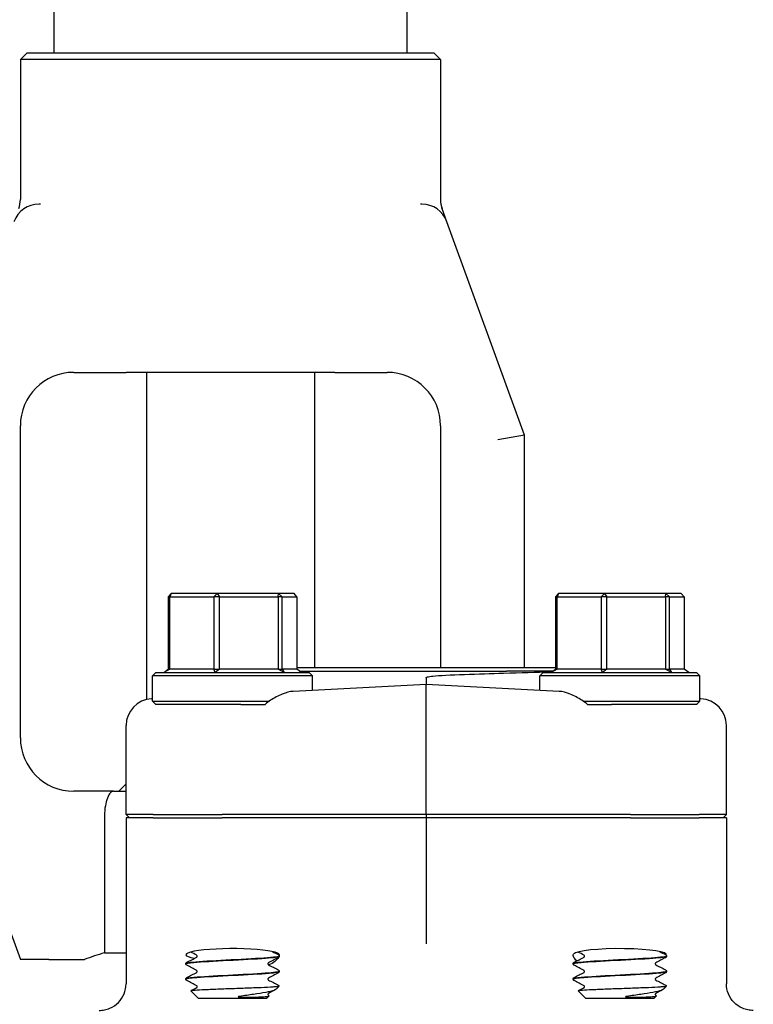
# Model space of a CAD drawing. Header units: inches. Extents: x 24 to 1128, y -69 to 748.
# Tile 521 of 656: x 756.42 to 759.85, y 303.05 to 307.66. Entities that reach past the tile are written whole.
import ezdxf

# ---------------------------------------------------------------- set-up
doc = ezdxf.new("R2010")
doc.units = ezdxf.units.IN
doc.header["$LTSCALE"] = 32
doc.header["$MEASUREMENT"] = 0
doc.layers.add('Visible (ANSI)', color=7, linetype='Continuous', lineweight=30)

msp = doc.modelspace()

# ---------------------------------------------------------------- linework, layer by layer
at = {"layer": 'Visible (ANSI)'}
for p, q in [((756.57836, 308.05404), (756.57836, 307.50286)), ((758.2319, 308.05404), (758.2319, 307.50286)), ((756.45213, 307.50286), (756.42088, 307.47161)), ((758.38938, 307.47161), (756.42088, 307.47161)), ((756.42088, 307.47161), (756.42088, 306.81624)), ((756.45213, 307.50286), (758.35813, 307.50286)), ((758.35813, 307.50286), (758.38938, 307.47161)), ((758.38938, 307.47161), (758.38938, 306.81624)), ((756.51538, 306.7942), (756.50841, 306.7942)), ((758.30186, 306.7942), (758.29489, 306.7942)), ((758.41932, 306.71195), (758.3957, 306.77684)), ((758.78309, 305.71252), (758.41932, 306.71195)), ((756.67088, 306.0068), (756.77429, 306.0068)), ((756.77429, 306.0068), (756.91647, 306.0068)), ((757.8938, 306.0068), (756.91647, 306.0068)), ((757.01143, 306.0068), (757.01143, 304.47514)), ((757.79883, 306.0068), (757.79883, 304.62429)), ((757.8938, 306.0068), (758.03598, 306.0068)), ((758.03598, 306.0068), (758.13938, 306.0068)), ((756.42088, 304.29617), (756.42088, 305.7568)), ((758.38938, 305.7568), (758.38938, 304.62429)), ((758.78309, 305.71252), (758.65809, 305.69048)), ((758.78309, 304.62429), (758.78309, 305.71252)), ((757.11367, 304.95679), (757.12724, 304.97242)), ((757.12116, 304.95679), (757.11367, 304.95679)), ((757.11367, 304.95679), (757.11367, 304.61804)), ((757.12724, 304.97242), (757.12116, 304.95679)), ((757.12116, 304.61804), (757.12116, 304.95679)), ((757.12116, 304.95679), (757.32733, 304.95679)), ((757.34293, 304.97242), (757.12724, 304.97242)), ((757.32733, 304.95679), (757.34293, 304.97242)), ((757.3536, 304.95679), (757.32733, 304.95679)), ((757.32733, 304.95679), (757.32733, 304.61804)), ((757.34293, 304.97242), (757.3536, 304.95679)), ((757.63073, 304.97242), (757.34293, 304.97242)), ((757.3536, 304.61804), (757.3536, 304.95679)), ((757.3536, 304.95679), (757.62871, 304.95679)), ((757.62871, 304.95679), (757.63073, 304.97242)), ((757.64748, 304.95679), (757.62871, 304.95679)), ((757.62871, 304.95679), (757.62871, 304.61804)), ((757.63073, 304.97242), (757.64748, 304.95679)), ((757.70285, 304.97242), (757.63073, 304.97242)), ((757.64748, 304.61804), (757.64748, 304.95679)), ((757.64748, 304.95679), (757.71642, 304.95679)), ((757.71642, 304.95679), (757.70285, 304.97242)), ((757.71642, 304.95679), (757.71642, 304.61804)), ((758.92802, 304.95679), (758.9416, 304.97242)), ((758.93551, 304.95679), (758.92802, 304.95679)), ((758.92802, 304.95679), (758.92802, 304.61804)), ((758.9416, 304.97242), (758.93551, 304.95679)), ((758.93551, 304.61804), (758.93551, 304.95679)), ((758.93551, 304.95679), (759.14169, 304.95679)), ((759.15728, 304.97242), (758.9416, 304.97242)), ((759.14169, 304.95679), (759.15728, 304.97242)), ((759.16795, 304.95679), (759.14169, 304.95679)), ((759.14169, 304.95679), (759.14169, 304.61804)), ((759.15728, 304.97242), (759.16795, 304.95679)), ((759.44509, 304.97242), (759.15728, 304.97242)), ((759.16795, 304.61804), (759.16795, 304.95679)), ((759.16795, 304.95679), (759.44306, 304.95679)), ((759.44306, 304.95679), (759.44509, 304.97242)), ((759.46184, 304.95679), (759.44306, 304.95679)), ((759.44306, 304.95679), (759.44306, 304.61804)), ((759.44509, 304.97242), (759.46184, 304.95679)), ((759.5172, 304.97242), (759.44509, 304.97242)), ((759.46184, 304.61804), (759.46184, 304.95679)), ((759.46184, 304.95679), (759.53078, 304.95679)), ((759.53078, 304.95679), (759.5172, 304.97242)), ((759.53078, 304.95679), (759.53078, 304.61804)), ((757.09257, 304.60242), (757.11367, 304.61804)), ((757.12116, 304.61804), (757.09257, 304.60242)), ((757.11367, 304.61804), (757.12116, 304.61804)), ((757.32733, 304.61804), (757.12116, 304.61804)), ((757.33424, 304.60242), (757.32733, 304.61804)), ((757.32733, 304.61804), (757.3536, 304.61804)), ((757.3536, 304.61804), (757.33424, 304.60242)), ((757.62871, 304.61804), (757.3536, 304.61804)), ((757.65672, 304.60242), (757.62871, 304.61804)), ((757.62871, 304.61804), (757.64748, 304.61804)), ((757.64748, 304.61804), (757.65672, 304.60242)), ((757.71642, 304.61804), (757.64748, 304.61804)), ((758.92802, 304.62429), (757.71642, 304.62429)), ((757.73752, 304.60242), (757.71642, 304.61804)), ((758.90692, 304.60242), (758.92802, 304.61804)), ((758.93551, 304.61804), (758.90692, 304.60242)), ((758.92802, 304.61804), (758.93551, 304.61804)), ((759.14169, 304.61804), (758.93551, 304.61804)), ((759.14859, 304.60242), (759.14169, 304.61804)), ((759.14169, 304.61804), (759.16795, 304.61804)), ((759.16795, 304.61804), (759.14859, 304.60242)), ((759.44306, 304.61804), (759.16795, 304.61804)), ((759.47107, 304.60242), (759.44306, 304.61804)), ((759.44306, 304.61804), (759.46184, 304.61804)), ((759.46184, 304.61804), (759.47107, 304.60242)), ((759.53078, 304.61804), (759.46184, 304.61804)), ((759.55188, 304.60242), (759.53078, 304.61804)), ((757.05567, 304.60242), (757.04005, 304.58679)), ((757.79005, 304.58679), (757.04005, 304.58679)), ((757.04005, 304.46804), (757.04005, 304.58679)), ((757.05567, 304.60242), (757.77442, 304.60242)), ((757.72908, 304.60867), (758.69883, 304.60867)), ((757.77442, 304.60242), (757.79005, 304.58679)), ((757.79005, 304.51828), (757.79005, 304.58679)), ((758.32222, 304.57742), (758.32222, 304.54617)), ((758.91536, 304.60867), (758.69883, 304.60867)), ((758.87003, 304.60242), (758.8544, 304.58679)), ((759.6044, 304.58679), (758.8544, 304.58679)), ((758.8544, 304.51828), (758.8544, 304.58679)), ((758.87003, 304.60242), (759.58878, 304.60242)), ((759.58878, 304.60242), (759.6044, 304.58679)), ((759.6044, 304.46804), (759.6044, 304.58679)), ((758.32222, 304.54617), (757.69869, 304.51349)), ((758.94576, 304.51349), (758.32222, 304.54617)), ((758.32222, 304.42186), (758.32222, 304.54617)), ((757.04005, 304.47897), (757.03553, 304.47874)), ((759.60891, 304.47874), (759.6044, 304.47897)), ((757.04005, 304.46804), (757.58753, 304.46804)), ((757.05567, 304.45242), (757.04005, 304.46804)), ((757.45348, 304.45242), (757.05567, 304.45242)), ((757.45348, 304.45242), (757.56697, 304.45242)), ((759.05691, 304.46804), (759.6044, 304.46804)), ((759.07748, 304.45242), (759.19097, 304.45242)), ((759.58878, 304.45242), (759.19097, 304.45242)), ((759.58878, 304.45242), (759.6044, 304.46804)), ((758.32222, 303.93679), (758.32222, 304.42186)), ((756.02718, 304.34045), (756.42088, 303.25877)), ((756.91597, 303.93679), (756.91597, 304.35379)), ((759.72847, 303.93679), (759.72847, 304.35379)), ((756.91597, 304.08), (756.88214, 304.04617)), ((756.85783, 304.04617), (756.67088, 304.04617)), ((756.85783, 304.04617), (756.91597, 304.04617)), ((756.81458, 303.92117), (756.81458, 303.28986)), ((756.91597, 303.93679), (756.93174, 303.92117)), ((757.04333, 303.93679), (756.91597, 303.93679)), ((756.91597, 303.92117), (756.91597, 303.1448)), ((757.04333, 303.92117), (756.91597, 303.92117)), ((757.04333, 303.93679), (757.36556, 303.93679)), ((757.04333, 303.92117), (757.36556, 303.92117)), ((758.32222, 303.93679), (757.36556, 303.93679)), ((758.32222, 303.92117), (757.36556, 303.92117)), ((759.27889, 303.93679), (758.32222, 303.93679)), ((758.32222, 303.93679), (758.32222, 303.92117)), ((758.32222, 303.92117), (758.32222, 303.45594)), ((759.27889, 303.92117), (758.32222, 303.92117)), ((759.27889, 303.93679), (759.60112, 303.93679)), ((759.27889, 303.92117), (759.60112, 303.92117)), ((759.72847, 303.93679), (759.60112, 303.93679)), ((759.72847, 303.92117), (759.60112, 303.92117)), ((759.72847, 303.93679), (759.71271, 303.92117)), ((759.72847, 303.92117), (759.72847, 303.1448)), ((758.32222, 303.45594), (758.32222, 303.33172)), ((756.81458, 303.28986), (756.91597, 303.28986)), ((757.6338, 303.27441), (757.6338, 303.27374)), ((759.44815, 303.27441), (759.44815, 303.27374)), ((756.5539, 303.25877), (756.42088, 303.25877)), ((756.5539, 303.25877), (756.72123, 303.25877)), ((757.1963, 303.23866), (757.1963, 303.23799)), ((759.01065, 303.23866), (759.01065, 303.23799)), ((757.6338, 303.20291), (757.6338, 303.20224)), ((759.44815, 303.20291), (759.44815, 303.20224)), ((757.1963, 303.16716), (757.1963, 303.16649)), ((759.01065, 303.16716), (759.01065, 303.16649)), ((757.25404, 303.07742), (757.21922, 303.11137)), ((757.57605, 303.07742), (757.58697, 303.08806)), ((757.58307, 303.09083), (757.58656, 303.089)), ((757.61892, 303.11922), (757.63342, 303.13336)), ((759.06839, 303.07742), (759.03358, 303.11137)), ((759.39041, 303.07742), (759.40133, 303.08806)), ((759.39742, 303.09083), (759.40092, 303.089)), ((759.43327, 303.11922), (759.44777, 303.13336)), ((757.25404, 303.07742), (757.57605, 303.07742)), ((759.06839, 303.07742), (759.39041, 303.07742))]:
    msp.add_line(p, q, dxfattribs=at)
for centre, radius, start, end in [((756.50841, 306.6692), 0.125, 90, 160), ((756.29588, 306.81624), 0.125, 340, 0), ((758.30186, 306.6692), 0.125, 20, 90), ((758.51438, 306.81624), 0.125, 180, 200), ((756.67088, 305.7568), 0.25, 90, 180), ((758.13938, 305.7568), 0.25, 0, 90), ((756.67088, 304.29617), 0.25, 180, 270), ((757.40513, 301.36113), 2.01712, 107.02387, 109.81912)]:
    msp.add_arc(centre, radius, start, end, dxfattribs=at)
for centre, major_axis, ratio, start_param, end_param in [((757.04208, 304.35391), (-0.12593, -0.0066), 0.9912318, 4.712389, 6.2312837), ((759.60237, 304.35391), (0.12593, -0.0066), 0.9912318, 0.0519016, 1.5707963), ((757.41505, 303.28047), (0.21875, 0), 0.1316525, 0.1108904, 3.7549812), ((759.2294, 303.28047), (0.21875, 0), 0.1316525, 6.1892377, 9.3138876)]:
    msp.add_ellipse(centre, major_axis=major_axis, ratio=ratio, start_param=start_param, end_param=end_param, dxfattribs=at)
for points, knots in [([(758.32222, 304.57742), (758.32222, 304.5776), (758.32226, 304.57776), (758.32243, 304.57813), (758.32258, 304.57832), (758.32306, 304.5788), (758.32347, 304.57907), (758.32495, 304.57989), (758.32642, 304.5804), (758.33414, 304.58262), (758.34464, 304.58399), (758.38403, 304.58831), (758.43721, 304.59097), (758.50222, 304.59315)], [0, 0, 0, 0, 0.00152658, 0.00152658, 0.00347355, 0.00347355, 0.00712444, 0.00712444, 0.01690708, 0.01690708, 0.05959749, 0.05959749, 0.22400496, 0.22400496, 0.22400496, 0.22400496]), ([(758.50222, 304.59315), (758.5651, 304.59526), (758.62613, 304.59722), (758.76538, 304.60141), (758.83938, 304.6034), (758.90547, 304.60493), (758.90798, 304.60499), (758.91047, 304.60504)], [3.1568039, 3.1568039, 3.1568039, 3.1568039, 3.6500368, 3.6500368, 4.3433226, 4.3433226, 4.370872, 4.370872, 4.370872, 4.370872]), ([(757.69869, 304.51349), (757.68322, 304.51268), (757.66554, 304.50816), (757.62902, 304.49342), (757.61015, 304.48316), (757.58477, 304.46629), (757.57573, 304.45971), (757.56697, 304.45242)], [0.5162883, 0.5162883, 0.5162883, 0.5162883, 0.68070555, 0.68070555, 0.84790607, 0.84790607, 0.93136202, 0.93136202, 0.93136202, 0.93136202]), ([(759.07748, 304.45242), (759.06872, 304.45971), (759.05968, 304.46629), (759.0343, 304.48316), (759.01543, 304.49342), (758.9789, 304.50816), (758.96123, 304.51268), (758.94576, 304.51349)], [1.37086357, 1.37086357, 1.37086357, 1.37086357, 1.45431952, 1.45431952, 1.62152004, 1.62152004, 1.78593729, 1.78593729, 1.78593729, 1.78593729]), ([(756.85783, 304.04617), (756.85779, 304.04617), (756.85776, 304.04617), (756.85445, 304.04615), (756.85121, 304.04513), (756.84492, 304.04113), (756.84189, 304.03817), (756.83397, 304.02744), (756.82945, 304.01783), (756.82212, 303.99439), (756.81931, 303.98102), (756.81554, 303.95196), (756.81458, 303.93666), (756.81458, 303.92117)], [-1.02981453, -1.02981453, -1.02981453, -1.02981453, -1.02895646, -1.02895646, -0.95526591, -0.95526591, -0.8820533, -0.8820533, -0.7540906, -0.7540906, -0.63275361, -0.63275361, -0.51447823, -0.51447823, -0.51447823, -0.51447823]), ([(757.19656, 303.23797), (757.19664, 303.24023), (757.20942, 303.24249), (757.23373, 303.24475), (757.26968, 303.24809), (757.33016, 303.25143), (757.39413, 303.25478), (757.45809, 303.25812), (757.52429, 303.26146), (757.56972, 303.2648), (757.61022, 303.26778), (757.63351, 303.27076), (757.63375, 303.27374)], [14.1348503, 14.1348503, 14.1348503, 14.1348503, 14.7308693, 14.7308693, 14.7308693, 15.6122213, 15.6122213, 15.6122213, 16.4933178, 16.4933178, 16.4933178, 17.2787596, 17.2787596, 17.2787596, 17.2787596]), ([(757.63377, 303.27444), (757.6338, 303.27418), (757.63365, 303.27392), (757.63332, 303.27366), (757.62909, 303.27032), (757.59511, 303.26699), (757.54315, 303.26365), (757.49129, 303.26033), (757.42252, 303.257), (757.36056, 303.25367), (757.29872, 303.25035), (757.24484, 303.24703), (757.21745, 303.24371), (757.20358, 303.24202), (757.19663, 303.24034), (757.19662, 303.23866)], [-23.5642615, -23.5642615, -23.5642615, -23.5642615, -23.4959687, -23.4959687, -23.4959687, -22.6167864, -22.6167864, -22.6167864, -21.7394211, -21.7394211, -21.7394211, -20.8637276, -20.8637276, -20.8637276, -20.4203522, -20.4203522, -20.4203522, -20.4203522]), ([(757.24925, 303.27408), (757.24925, 303.27546), (757.24869, 303.27675), (757.24775, 303.27804), (757.2474, 303.27831), (757.24708, 303.27854), (757.24702, 303.27857), (757.24702, 303.27857)], [0, 0, 0, 0, 0.022828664, 0.022828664, 0.041633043, 0.041633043, 0.054614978, 0.054614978, 0.054614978, 0.054614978]), ([(757.24702, 303.26958), (757.24702, 303.26958), (757.24726, 303.26967), (757.24802, 303.27047), (757.24839, 303.27092), (757.24901, 303.27225), (757.24925, 303.27316), (757.24925, 303.27408)], [0.002645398, 0.002645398, 0.002645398, 0.002645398, 0.027589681, 0.027589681, 0.042171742, 0.042171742, 0.057287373, 0.057287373, 0.057287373, 0.057287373]), ([(757.62909, 303.28122), (757.62987, 303.28081), (757.63072, 303.28031), (757.63211, 303.27886), (757.63261, 303.27822), (757.63344, 303.27657), (757.63375, 303.27552), (757.6338, 303.27444)], [0, 0, 0, 0, 0.028459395, 0.028459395, 0.043235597, 0.043235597, 0.058545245, 0.058545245, 0.058545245, 0.058545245]), ([(757.6338, 303.27372), (757.63373, 303.27226), (757.63319, 303.27089), (757.63194, 303.26901), (757.63127, 303.2684), (757.63011, 303.26751), (757.62959, 303.2672), (757.62909, 303.26694)], [0, 0, 0, 0, 0.020588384, 0.020588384, 0.04017257, 0.04017257, 0.058516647, 0.058516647, 0.058516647, 0.058516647]), ([(757.63245, 303.28365), (757.63362, 303.28227), (757.63402, 303.2802), (757.63362, 303.27722), (757.63355, 303.27679), (757.63345, 303.27634)], [0, 0, 0, 0, 0.081333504, 0.081333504, 0.094797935, 0.094797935, 0.094797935, 0.094797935]), ([(759.02769, 303.25192), (759.02163, 303.25735), (759.01712, 303.26308), (759.01047, 303.27501), (759.00958, 303.28079), (759.012, 303.28365)], [0.71251652, 0.71251652, 0.71251652, 0.71251652, 0.82602783, 0.82602783, 0.97703961, 0.97703961, 0.97703961, 0.97703961]), ([(759.01091, 303.23797), (759.011, 303.24023), (759.02377, 303.24249), (759.04809, 303.24475), (759.08404, 303.24809), (759.14452, 303.25143), (759.20849, 303.25478), (759.27244, 303.25812), (759.33864, 303.26146), (759.38408, 303.2648), (759.42457, 303.26778), (759.44787, 303.27076), (759.4481, 303.27374)], [14.1348503, 14.1348503, 14.1348503, 14.1348503, 14.7308693, 14.7308693, 14.7308693, 15.6122213, 15.6122213, 15.6122213, 16.4933178, 16.4933178, 16.4933178, 17.2787596, 17.2787596, 17.2787596, 17.2787596]), ([(759.44813, 303.27444), (759.44815, 303.27418), (759.448, 303.27392), (759.44768, 303.27366), (759.44345, 303.27032), (759.40947, 303.26699), (759.35751, 303.26365), (759.30565, 303.26033), (759.23687, 303.257), (759.17492, 303.25367), (759.11308, 303.25035), (759.0592, 303.24703), (759.0318, 303.24371), (759.01793, 303.24202), (759.01099, 303.24034), (759.01098, 303.23866)], [-23.5642615, -23.5642615, -23.5642615, -23.5642615, -23.4959687, -23.4959687, -23.4959687, -22.6167864, -22.6167864, -22.6167864, -21.7394211, -21.7394211, -21.7394211, -20.8637276, -20.8637276, -20.8637276, -20.4203522, -20.4203522, -20.4203522, -20.4203522]), ([(759.06361, 303.27408), (759.06361, 303.27546), (759.06304, 303.27675), (759.06211, 303.27804), (759.06175, 303.27831), (759.06144, 303.27854), (759.06138, 303.27857), (759.06138, 303.27857)], [0, 0, 0, 0, 0.022828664, 0.022828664, 0.041633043, 0.041633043, 0.054614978, 0.054614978, 0.054614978, 0.054614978]), ([(759.06138, 303.26958), (759.06138, 303.26958), (759.06162, 303.26967), (759.06238, 303.27047), (759.06274, 303.27092), (759.06337, 303.27225), (759.06361, 303.27316), (759.06361, 303.27408)], [0.002645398, 0.002645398, 0.002645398, 0.002645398, 0.027589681, 0.027589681, 0.042171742, 0.042171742, 0.057287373, 0.057287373, 0.057287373, 0.057287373]), ([(759.44344, 303.28122), (759.44423, 303.28081), (759.44507, 303.28031), (759.44647, 303.27886), (759.44697, 303.27822), (759.4478, 303.27657), (759.4481, 303.27552), (759.44815, 303.27444)], [0, 0, 0, 0, 0.028459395, 0.028459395, 0.043235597, 0.043235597, 0.058545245, 0.058545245, 0.058545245, 0.058545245]), ([(759.44815, 303.27372), (759.44809, 303.27226), (759.44754, 303.27089), (759.4463, 303.26901), (759.44563, 303.2684), (759.44447, 303.26751), (759.44395, 303.2672), (759.44344, 303.26694)], [0, 0, 0, 0, 0.020588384, 0.020588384, 0.04017257, 0.04017257, 0.058516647, 0.058516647, 0.058516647, 0.058516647]), ([(757.1963, 303.23869), (757.19636, 303.24014), (757.1969, 303.24151), (757.19815, 303.24339), (757.19882, 303.244), (757.19998, 303.24489), (757.2005, 303.2452), (757.201, 303.24547)], [0, 0, 0, 0, 0.020588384, 0.020588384, 0.04017257, 0.04017257, 0.058516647, 0.058516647, 0.058516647, 0.058516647]), ([(757.201, 303.23119), (757.20022, 303.23159), (757.19938, 303.23209), (757.19798, 303.23354), (757.19748, 303.23418), (757.19665, 303.23583), (757.19635, 303.23688), (757.1963, 303.23797)], [0, 0, 0, 0, 0.028459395, 0.028459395, 0.043235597, 0.043235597, 0.058545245, 0.058545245, 0.058545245, 0.058545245]), ([(757.58307, 303.24282), (757.58307, 303.24282), (757.58283, 303.24273), (757.58207, 303.24193), (757.58171, 303.24148), (757.58108, 303.24015), (757.58084, 303.23924), (757.58084, 303.23833)], [0.002645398, 0.002645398, 0.002645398, 0.002645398, 0.027589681, 0.027589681, 0.042171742, 0.042171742, 0.057287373, 0.057287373, 0.057287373, 0.057287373]), ([(757.58084, 303.23833), (757.58084, 303.23694), (757.58141, 303.23565), (757.58234, 303.23436), (757.58269, 303.23409), (757.58301, 303.23386), (757.58307, 303.23383), (757.58307, 303.23383)], [0, 0, 0, 0, 0.022828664, 0.022828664, 0.041633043, 0.041633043, 0.054614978, 0.054614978, 0.054614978, 0.054614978]), ([(757.62963, 303.26723), (757.62614, 303.26131), (757.62055, 303.25477), (757.60544, 303.24275), (757.59552, 303.23719), (757.58335, 303.23368)], [0.17588334, 0.17588334, 0.17588334, 0.17588334, 0.32081632, 0.32081632, 0.47288143, 0.47288143, 0.47288143, 0.47288143]), ([(759.01065, 303.23869), (759.01072, 303.24014), (759.01126, 303.24151), (759.01251, 303.24339), (759.01317, 303.244), (759.01433, 303.24489), (759.01486, 303.2452), (759.01536, 303.24547)], [0, 0, 0, 0, 0.020588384, 0.020588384, 0.04017257, 0.04017257, 0.058516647, 0.058516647, 0.058516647, 0.058516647]), ([(759.01536, 303.23119), (759.01458, 303.23159), (759.01373, 303.23209), (759.01233, 303.23354), (759.01184, 303.23418), (759.01101, 303.23583), (759.0107, 303.23688), (759.01065, 303.23797)], [0, 0, 0, 0, 0.028459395, 0.028459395, 0.043235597, 0.043235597, 0.058545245, 0.058545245, 0.058545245, 0.058545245]), ([(759.39742, 303.24282), (759.39742, 303.24282), (759.39718, 303.24273), (759.39643, 303.24193), (759.39606, 303.24148), (759.39543, 303.24015), (759.3952, 303.23924), (759.3952, 303.23833)], [0.002645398, 0.002645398, 0.002645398, 0.002645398, 0.027589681, 0.027589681, 0.042171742, 0.042171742, 0.057287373, 0.057287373, 0.057287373, 0.057287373]), ([(759.3952, 303.23833), (759.3952, 303.23694), (759.39576, 303.23565), (759.3967, 303.23436), (759.39705, 303.23409), (759.39736, 303.23386), (759.39742, 303.23383), (759.39742, 303.23383)], [0, 0, 0, 0, 0.022828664, 0.022828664, 0.041633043, 0.041633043, 0.054614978, 0.054614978, 0.054614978, 0.054614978]), ([(757.19644, 303.16647), (757.19659, 303.16913), (757.21475, 303.17179), (757.24775, 303.17446), (757.28924, 303.17781), (757.35338, 303.18116), (757.41778, 303.18451), (757.48215, 303.18786), (757.54552, 303.19121), (757.58577, 303.19456), (757.61656, 303.19712), (757.63336, 303.19968), (757.63362, 303.20224)], [7.851665, 7.851665, 7.851665, 7.851665, 8.5540503, 8.5540503, 8.5540503, 9.4372578, 9.4372578, 9.4372578, 10.320193, 10.320193, 10.320193, 10.9955743, 10.9955743, 10.9955743, 10.9955743]), ([(757.63376, 303.20294), (757.63368, 303.19991), (757.60967, 303.19688), (757.56806, 303.19385), (757.52243, 303.19053), (757.45652, 303.18721), (757.39298, 303.18389), (757.32967, 303.18058), (757.2699, 303.17726), (757.23413, 303.17395), (757.20966, 303.17169), (757.19675, 303.16942), (757.19656, 303.16716)], [-17.2810762, -17.2810762, -17.2810762, -17.2810762, -16.4826805, -16.4826805, -16.4826805, -15.6069384, -15.6069384, -15.6069384, -14.7341258, -14.7341258, -14.7341258, -14.1371669, -14.1371669, -14.1371669, -14.1371669]), ([(757.24925, 303.20258), (757.24925, 303.20396), (757.24869, 303.20525), (757.24775, 303.20654), (757.2474, 303.20681), (757.24708, 303.20704), (757.24702, 303.20707), (757.24702, 303.20707)], [0, 0, 0, 0, 0.022828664, 0.022828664, 0.041633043, 0.041633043, 0.054614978, 0.054614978, 0.054614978, 0.054614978]), ([(757.24702, 303.19808), (757.24702, 303.19808), (757.24726, 303.19817), (757.24802, 303.19897), (757.24839, 303.19942), (757.24901, 303.20075), (757.24925, 303.20166), (757.24925, 303.20258)], [0.002645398, 0.002645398, 0.002645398, 0.002645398, 0.027589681, 0.027589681, 0.042171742, 0.042171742, 0.057287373, 0.057287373, 0.057287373, 0.057287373]), ([(757.62909, 303.20972), (757.62987, 303.20931), (757.63072, 303.20881), (757.63211, 303.20736), (757.63261, 303.20672), (757.63344, 303.20507), (757.63375, 303.20402), (757.6338, 303.20294)], [0, 0, 0, 0, 0.028459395, 0.028459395, 0.043235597, 0.043235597, 0.058545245, 0.058545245, 0.058545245, 0.058545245]), ([(757.6338, 303.20222), (757.63373, 303.20076), (757.63319, 303.19939), (757.63194, 303.19751), (757.63127, 303.1969), (757.63011, 303.19601), (757.62959, 303.1957), (757.62909, 303.19544)], [0, 0, 0, 0, 0.020588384, 0.020588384, 0.04017257, 0.04017257, 0.058516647, 0.058516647, 0.058516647, 0.058516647]), ([(759.0108, 303.16647), (759.01095, 303.16913), (759.02911, 303.17179), (759.0621, 303.17446), (759.10359, 303.17781), (759.16774, 303.18116), (759.23213, 303.18451), (759.29651, 303.18786), (759.35988, 303.19121), (759.40013, 303.19456), (759.43092, 303.19712), (759.44772, 303.19968), (759.44798, 303.20224)], [7.851665, 7.851665, 7.851665, 7.851665, 8.5540503, 8.5540503, 8.5540503, 9.4372578, 9.4372578, 9.4372578, 10.320193, 10.320193, 10.320193, 10.9955743, 10.9955743, 10.9955743, 10.9955743]), ([(759.44812, 303.20294), (759.44804, 303.19991), (759.42402, 303.19688), (759.38242, 303.19385), (759.33679, 303.19053), (759.27087, 303.18721), (759.20734, 303.18389), (759.14402, 303.18058), (759.08426, 303.17726), (759.04849, 303.17395), (759.02402, 303.17169), (759.0111, 303.16942), (759.01091, 303.16716)], [-17.2810762, -17.2810762, -17.2810762, -17.2810762, -16.4826805, -16.4826805, -16.4826805, -15.6069384, -15.6069384, -15.6069384, -14.7341258, -14.7341258, -14.7341258, -14.1371669, -14.1371669, -14.1371669, -14.1371669]), ([(759.06361, 303.20258), (759.06361, 303.20396), (759.06304, 303.20525), (759.06211, 303.20654), (759.06175, 303.20681), (759.06144, 303.20704), (759.06138, 303.20707), (759.06138, 303.20707)], [0, 0, 0, 0, 0.022828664, 0.022828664, 0.041633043, 0.041633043, 0.054614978, 0.054614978, 0.054614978, 0.054614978]), ([(759.06138, 303.19808), (759.06138, 303.19808), (759.06162, 303.19817), (759.06238, 303.19897), (759.06274, 303.19942), (759.06337, 303.20075), (759.06361, 303.20166), (759.06361, 303.20258)], [0.002645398, 0.002645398, 0.002645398, 0.002645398, 0.027589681, 0.027589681, 0.042171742, 0.042171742, 0.057287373, 0.057287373, 0.057287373, 0.057287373]), ([(759.44344, 303.20972), (759.44423, 303.20931), (759.44507, 303.20881), (759.44647, 303.20736), (759.44697, 303.20672), (759.4478, 303.20507), (759.4481, 303.20402), (759.44815, 303.20294)], [0, 0, 0, 0, 0.028459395, 0.028459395, 0.043235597, 0.043235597, 0.058545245, 0.058545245, 0.058545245, 0.058545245]), ([(759.44815, 303.20222), (759.44809, 303.20076), (759.44754, 303.19939), (759.4463, 303.19751), (759.44563, 303.1969), (759.44447, 303.19601), (759.44395, 303.1957), (759.44344, 303.19544)], [0, 0, 0, 0, 0.020588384, 0.020588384, 0.04017257, 0.04017257, 0.058516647, 0.058516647, 0.058516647, 0.058516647]), ([(756.78987, 303.01992), (756.78998, 303.01992), (756.79008, 303.01992), (756.79874, 303.01994), (756.80726, 303.02082), (756.82399, 303.02428), (756.83216, 303.02684), (756.85504, 303.03664), (756.86869, 303.04594), (756.89153, 303.06913), (756.90054, 303.08276), (756.91282, 303.11267), (756.91597, 303.12865), (756.91597, 303.1448)], [-0.00080906, -0.00080906, -0.00080906, -0.00080906, 0, 0, 0.06513682, 0.06513682, 0.13017613, 0.13017613, 0.25481643, 0.25481643, 0.37825086, 0.37825086, 0.50129539, 0.50129539, 0.50129539, 0.50129539]), ([(757.1963, 303.16719), (757.19636, 303.16864), (757.1969, 303.17001), (757.19815, 303.17189), (757.19882, 303.1725), (757.19998, 303.17339), (757.2005, 303.1737), (757.201, 303.17397)], [0, 0, 0, 0, 0.020588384, 0.020588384, 0.04017257, 0.04017257, 0.058516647, 0.058516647, 0.058516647, 0.058516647]), ([(757.201, 303.15969), (757.20022, 303.16009), (757.19938, 303.16059), (757.19798, 303.16204), (757.19748, 303.16268), (757.19665, 303.16433), (757.19635, 303.16538), (757.1963, 303.16647)], [0, 0, 0, 0, 0.028459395, 0.028459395, 0.043235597, 0.043235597, 0.058545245, 0.058545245, 0.058545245, 0.058545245]), ([(757.24925, 303.13108), (757.24925, 303.13246), (757.24869, 303.13375), (757.24775, 303.13504), (757.2474, 303.13531), (757.24708, 303.13554), (757.24702, 303.13557), (757.24702, 303.13557)], [0, 0, 0, 0, 0.022828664, 0.022828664, 0.041633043, 0.041633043, 0.054614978, 0.054614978, 0.054614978, 0.054614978]), ([(757.58307, 303.17132), (757.58307, 303.17132), (757.58283, 303.17123), (757.58207, 303.17043), (757.58171, 303.16998), (757.58108, 303.16865), (757.58084, 303.16774), (757.58084, 303.16683)], [0.002645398, 0.002645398, 0.002645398, 0.002645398, 0.027589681, 0.027589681, 0.042171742, 0.042171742, 0.057287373, 0.057287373, 0.057287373, 0.057287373]), ([(757.58084, 303.16683), (757.58084, 303.16544), (757.58141, 303.16415), (757.58234, 303.16286), (757.58269, 303.16259), (757.58301, 303.16236), (757.58307, 303.16233), (757.58307, 303.16233)], [0, 0, 0, 0, 0.022828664, 0.022828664, 0.041633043, 0.041633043, 0.054614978, 0.054614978, 0.054614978, 0.054614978]), ([(757.62909, 303.13822), (757.62975, 303.13787), (757.63045, 303.13745), (757.632, 303.13606), (757.63292, 303.13497), (757.63343, 303.13341)], [0, 0, 0, 0, 0.024061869, 0.024061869, 0.048830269, 0.048830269, 0.048830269, 0.048830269]), ([(759.01065, 303.16719), (759.01072, 303.16864), (759.01126, 303.17001), (759.01251, 303.17189), (759.01317, 303.1725), (759.01433, 303.17339), (759.01486, 303.1737), (759.01536, 303.17397)], [0, 0, 0, 0, 0.020588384, 0.020588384, 0.04017257, 0.04017257, 0.058516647, 0.058516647, 0.058516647, 0.058516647]), ([(759.01536, 303.15969), (759.01458, 303.16009), (759.01373, 303.16059), (759.01233, 303.16204), (759.01184, 303.16268), (759.01101, 303.16433), (759.0107, 303.16538), (759.01065, 303.16647)], [0, 0, 0, 0, 0.028459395, 0.028459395, 0.043235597, 0.043235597, 0.058545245, 0.058545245, 0.058545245, 0.058545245]), ([(759.06361, 303.13108), (759.06361, 303.13246), (759.06304, 303.13375), (759.06211, 303.13504), (759.06175, 303.13531), (759.06144, 303.13554), (759.06138, 303.13557), (759.06138, 303.13557)], [0, 0, 0, 0, 0.022828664, 0.022828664, 0.041633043, 0.041633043, 0.054614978, 0.054614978, 0.054614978, 0.054614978]), ([(759.39742, 303.17132), (759.39742, 303.17132), (759.39718, 303.17123), (759.39643, 303.17043), (759.39606, 303.16998), (759.39543, 303.16865), (759.3952, 303.16774), (759.3952, 303.16683)], [0.002645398, 0.002645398, 0.002645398, 0.002645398, 0.027589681, 0.027589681, 0.042171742, 0.042171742, 0.057287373, 0.057287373, 0.057287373, 0.057287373]), ([(759.3952, 303.16683), (759.3952, 303.16544), (759.39576, 303.16415), (759.3967, 303.16286), (759.39705, 303.16259), (759.39736, 303.16236), (759.39742, 303.16233), (759.39742, 303.16233)], [0, 0, 0, 0, 0.022828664, 0.022828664, 0.041633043, 0.041633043, 0.054614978, 0.054614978, 0.054614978, 0.054614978]), ([(759.44344, 303.13822), (759.44411, 303.13787), (759.4448, 303.13745), (759.44635, 303.13606), (759.44727, 303.13497), (759.44779, 303.13341)], [0, 0, 0, 0, 0.024061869, 0.024061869, 0.048830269, 0.048830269, 0.048830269, 0.048830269]), ([(759.85458, 303.01992), (759.85447, 303.01992), (759.85436, 303.01992), (759.84571, 303.01994), (759.83718, 303.02082), (759.82045, 303.02428), (759.81229, 303.02684), (759.78941, 303.03664), (759.77576, 303.04594), (759.75292, 303.06913), (759.7439, 303.08276), (759.73163, 303.11267), (759.72847, 303.12865), (759.72847, 303.1448)], [-0.00080906, -0.00080906, -0.00080906, -0.00080906, 0, 0, 0.06513682, 0.06513682, 0.13017613, 0.13017613, 0.25481643, 0.25481643, 0.37825086, 0.37825086, 0.50129539, 0.50129539, 0.50129539, 0.50129539]), ([(757.21922, 303.11137), (757.2187, 303.11188), (757.21956, 303.11238), (757.22607, 303.11386), (757.23534, 303.11482), (757.26287, 303.11675), (757.28099, 303.11771), (757.32392, 303.11964), (757.3484, 303.12059), (757.40064, 303.12252), (757.42792, 303.12348), (757.48177, 303.12541), (757.50778, 303.12637), (757.55507, 303.1283), (757.57581, 303.12925), (757.59237, 303.13021)], [-1.3327966, -1.3327966, -1.3327966, -1.3327966, -1.2298846, -1.2298846, -1.0320942, -1.0320942, -0.8314266, -0.8314266, -0.6278827, -0.6278827, -0.4214631, -0.4214631, -0.2121686, -0.2121686, 0, 0, 0, 0]), ([(757.24702, 303.12658), (757.24702, 303.12658), (757.24726, 303.12667), (757.24802, 303.12747), (757.24839, 303.12792), (757.24901, 303.12925), (757.24925, 303.13016), (757.24925, 303.13108)], [0.002645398, 0.002645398, 0.002645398, 0.002645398, 0.027589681, 0.027589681, 0.042171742, 0.042171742, 0.057287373, 0.057287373, 0.057287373, 0.057287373]), ([(757.61892, 303.11922), (757.6171, 303.11745), (757.61366, 303.11566), (757.60005, 303.11076), (757.58703, 303.10764), (757.55399, 303.10135), (757.53463, 303.09824), (757.49248, 303.09195), (757.4703, 303.08884), (757.44769, 303.08561)], [-0.66481107, -0.66481107, -0.66481107, -0.66481107, -0.55061182, -0.55061182, -0.35778862, -0.35778862, -0.17425332, -0.17425332, 0, 0, 0, 0]), ([(757.57527, 303.08561), (757.58117, 303.08631), (757.58491, 303.08701), (757.58733, 303.08814), (757.58738, 303.08857), (757.58656, 303.089)], [-2.9565185, -2.9565185, -2.9565185, -2.9565185, -2.83328963, -2.83328963, -2.75640248, -2.75640248, -2.75640248, -2.75640248]), ([(757.58307, 303.09982), (757.58307, 303.09982), (757.58283, 303.09973), (757.58207, 303.09893), (757.58171, 303.09848), (757.58108, 303.09715), (757.58084, 303.09624), (757.58084, 303.09533)], [0.002645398, 0.002645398, 0.002645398, 0.002645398, 0.027589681, 0.027589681, 0.042171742, 0.042171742, 0.057287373, 0.057287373, 0.057287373, 0.057287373]), ([(757.58084, 303.09533), (757.58084, 303.09394), (757.58141, 303.09265), (757.58234, 303.09136), (757.58269, 303.09109), (757.58301, 303.09086), (757.58307, 303.09083), (757.58307, 303.09083)], [0, 0, 0, 0, 0.022828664, 0.022828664, 0.041633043, 0.041633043, 0.054614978, 0.054614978, 0.054614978, 0.054614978]), ([(757.59237, 303.13021), (757.60142, 303.13074), (757.6091, 303.1312), (757.6216, 303.13203), (757.62632, 303.1324), (757.63213, 303.13299), (757.63349, 303.13324), (757.63344, 303.13342)], [-0.44431555, -0.44431555, -0.44431555, -0.44431555, -0.32882749, -0.32882749, -0.21096916, -0.21096916, -0.10373636, -0.10373636, -0.10373636, -0.10373636]), ([(759.03358, 303.11137), (759.03306, 303.11188), (759.03391, 303.11238), (759.04043, 303.11386), (759.04969, 303.11482), (759.07723, 303.11675), (759.09535, 303.11771), (759.13828, 303.11964), (759.16276, 303.12059), (759.21499, 303.12252), (759.24228, 303.12348), (759.29612, 303.12541), (759.32214, 303.12637), (759.36942, 303.1283), (759.39017, 303.12925), (759.40672, 303.13021)], [-1.3327966, -1.3327966, -1.3327966, -1.3327966, -1.2298846, -1.2298846, -1.0320942, -1.0320942, -0.8314266, -0.8314266, -0.6278827, -0.6278827, -0.4214631, -0.4214631, -0.2121686, -0.2121686, 0, 0, 0, 0]), ([(759.06138, 303.12658), (759.06138, 303.12658), (759.06162, 303.12667), (759.06238, 303.12747), (759.06274, 303.12792), (759.06337, 303.12925), (759.06361, 303.13016), (759.06361, 303.13108)], [0.002645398, 0.002645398, 0.002645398, 0.002645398, 0.027589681, 0.027589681, 0.042171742, 0.042171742, 0.057287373, 0.057287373, 0.057287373, 0.057287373]), ([(759.43327, 303.11922), (759.43146, 303.11745), (759.42802, 303.11566), (759.41441, 303.11076), (759.40139, 303.10764), (759.36835, 303.10135), (759.34899, 303.09824), (759.30684, 303.09195), (759.28466, 303.08884), (759.26205, 303.08561)], [-0.66481107, -0.66481107, -0.66481107, -0.66481107, -0.55061182, -0.55061182, -0.35778862, -0.35778862, -0.17425332, -0.17425332, 0, 0, 0, 0]), ([(759.38963, 303.08561), (759.39553, 303.08631), (759.39926, 303.08701), (759.40168, 303.08814), (759.40173, 303.08857), (759.40092, 303.089)], [-2.9565185, -2.9565185, -2.9565185, -2.9565185, -2.83328963, -2.83328963, -2.75640248, -2.75640248, -2.75640248, -2.75640248]), ([(759.39742, 303.09982), (759.39742, 303.09982), (759.39718, 303.09973), (759.39643, 303.09893), (759.39606, 303.09848), (759.39543, 303.09715), (759.3952, 303.09624), (759.3952, 303.09533)], [0.002645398, 0.002645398, 0.002645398, 0.002645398, 0.027589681, 0.027589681, 0.042171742, 0.042171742, 0.057287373, 0.057287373, 0.057287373, 0.057287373]), ([(759.3952, 303.09533), (759.3952, 303.09394), (759.39576, 303.09265), (759.3967, 303.09136), (759.39705, 303.09109), (759.39736, 303.09086), (759.39742, 303.09083), (759.39742, 303.09083)], [0, 0, 0, 0, 0.022828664, 0.022828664, 0.041633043, 0.041633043, 0.054614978, 0.054614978, 0.054614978, 0.054614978]), ([(759.40672, 303.13021), (759.41578, 303.13074), (759.42346, 303.1312), (759.43596, 303.13203), (759.44068, 303.1324), (759.44649, 303.13299), (759.44785, 303.13324), (759.44779, 303.13342)], [-0.44431555, -0.44431555, -0.44431555, -0.44431555, -0.32882749, -0.32882749, -0.21096916, -0.21096916, -0.10373636, -0.10373636, -0.10373636, -0.10373636]), ([(757.44769, 303.08561), (757.44542, 303.08529), (757.44364, 303.08496), (757.44236, 303.08456), (757.44211, 303.08447), (757.44184, 303.08433), (757.44176, 303.08428), (757.44166, 303.08419), (757.44163, 303.08416), (757.4416, 303.0841), (757.44159, 303.08407), (757.44159, 303.084), (757.4416, 303.08397), (757.44165, 303.08389), (757.4417, 303.08385), (757.44189, 303.08372), (757.44213, 303.08363), (757.44315, 303.08335), (757.44429, 303.08318), (757.45216, 303.08238), (757.46509, 303.08209), (757.48075, 303.08209)], [-0.25215193, -0.25215193, -0.25215193, -0.25215193, -0.19967794, -0.19967794, -0.18722758, -0.18722758, -0.18219412, -0.18219412, -0.17935031, -0.17935031, -0.17701108, -0.17701108, -0.17437616, -0.17437616, -0.17027277, -0.17027277, -0.15860757, -0.15860757, -0.12989843, -0.12989843, 0, 0, 0, 0]), ([(757.48075, 303.08209), (757.50898, 303.08209), (757.52712, 303.08276), (757.55405, 303.08379), (757.56673, 303.08459), (757.57527, 303.08561)], [-0.29459793, -0.29459793, -0.29459793, -0.29459793, -0.17753869, -0.17753869, 0, 0, 0, 0]), ([(759.26205, 303.08561), (759.25977, 303.08529), (759.258, 303.08496), (759.25672, 303.08456), (759.25646, 303.08447), (759.25619, 303.08433), (759.25611, 303.08428), (759.25602, 303.08419), (759.25599, 303.08416), (759.25595, 303.0841), (759.25594, 303.08407), (759.25594, 303.084), (759.25596, 303.08397), (759.256, 303.08389), (759.25605, 303.08385), (759.25625, 303.08372), (759.25649, 303.08363), (759.2575, 303.08335), (759.25865, 303.08318), (759.26651, 303.08238), (759.27945, 303.08209), (759.2951, 303.08209)], [-0.25215193, -0.25215193, -0.25215193, -0.25215193, -0.19967794, -0.19967794, -0.18722758, -0.18722758, -0.18219412, -0.18219412, -0.17935031, -0.17935031, -0.17701108, -0.17701108, -0.17437616, -0.17437616, -0.17027277, -0.17027277, -0.15860757, -0.15860757, -0.12989843, -0.12989843, 0, 0, 0, 0]), ([(759.2951, 303.08209), (759.32334, 303.08209), (759.34147, 303.08276), (759.36841, 303.08379), (759.38109, 303.08459), (759.38963, 303.08561)], [-0.29459793, -0.29459793, -0.29459793, -0.29459793, -0.17753869, -0.17753869, 0, 0, 0, 0])]:
    msp.add_open_spline(points, degree=3, knots=knots, dxfattribs=at)
for points in [[(757.05434, 304.45242), (757.05455, 304.45265), (757.05476, 304.45288), (757.05498, 304.45311)], [(759.58947, 304.45311), (759.58969, 304.45288), (759.5899, 304.45265), (759.59011, 304.45242)], [(757.24703, 303.27857), (757.2377, 303.28347), (757.22837, 303.28836), (757.21903, 303.29325)], [(757.60194, 303.29543), (757.61099, 303.29069), (757.62004, 303.28595), (757.62909, 303.28122)], [(759.06139, 303.27857), (759.05206, 303.28347), (759.04272, 303.28836), (759.03339, 303.29325)], [(759.4163, 303.29543), (759.42535, 303.29069), (759.4344, 303.28595), (759.44344, 303.28122)], [(757.201, 303.24547), (757.21635, 303.2535), (757.2317, 303.26153), (757.24703, 303.26958)], [(757.24703, 303.20707), (757.2317, 303.21512), (757.21635, 303.22316), (757.201, 303.23119)], [(757.62909, 303.26694), (757.61374, 303.25891), (757.5984, 303.25087), (757.58306, 303.24282)], [(757.58306, 303.23383), (757.5984, 303.22578), (757.61374, 303.21775), (757.62909, 303.20972)], [(759.01536, 303.24547), (759.03071, 303.2535), (759.04605, 303.26153), (759.06139, 303.26958)], [(759.06139, 303.20707), (759.04605, 303.21512), (759.03071, 303.22316), (759.01536, 303.23119)], [(759.44344, 303.26694), (759.4281, 303.25891), (759.41275, 303.25087), (759.39742, 303.24282)], [(759.39742, 303.23383), (759.41275, 303.22578), (759.4281, 303.21775), (759.44344, 303.20972)], [(757.201, 303.17397), (757.21635, 303.182), (757.2317, 303.19003), (757.24703, 303.19808)], [(757.62909, 303.19544), (757.61374, 303.18741), (757.5984, 303.17937), (757.58306, 303.17132)], [(759.01536, 303.17397), (759.03071, 303.182), (759.04605, 303.19003), (759.06139, 303.19808)], [(759.44344, 303.19544), (759.4281, 303.18741), (759.41275, 303.17937), (759.39742, 303.17132)], [(757.24703, 303.13557), (757.2317, 303.14362), (757.21635, 303.15166), (757.201, 303.15969)], [(757.58306, 303.16233), (757.5984, 303.15428), (757.61374, 303.14625), (757.62909, 303.13822)], [(759.06139, 303.13557), (759.04605, 303.14362), (759.03071, 303.15166), (759.01536, 303.15969)], [(759.39742, 303.16233), (759.41275, 303.15428), (759.4281, 303.14625), (759.44344, 303.13822)], [(757.21958, 303.11219), (757.22874, 303.11699), (757.23789, 303.12178), (757.24703, 303.12658)], [(757.61503, 303.11658), (757.60437, 303.111), (757.59371, 303.10541), (757.58306, 303.09982)], [(759.03394, 303.11219), (759.04309, 303.11699), (759.05224, 303.12178), (759.06139, 303.12658)], [(759.42939, 303.11658), (759.41873, 303.111), (759.40807, 303.10541), (759.39742, 303.09982)]]:
    msp.add_open_spline(points, degree=3, dxfattribs=at)
for points, weights in [([(757.05567, 304.45242), (757.055, 304.45242), (757.05434, 304.45242)], [0.999903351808, 0.999903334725, 0.999903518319]), ([(759.59011, 304.45242), (759.58945, 304.45242), (759.58878, 304.45242)], [0.999903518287, 0.999903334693, 0.999903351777])]:
    msp.add_rational_spline(points, weights, degree=2, dxfattribs=at)

doc.saveas('drawing.dxf')
